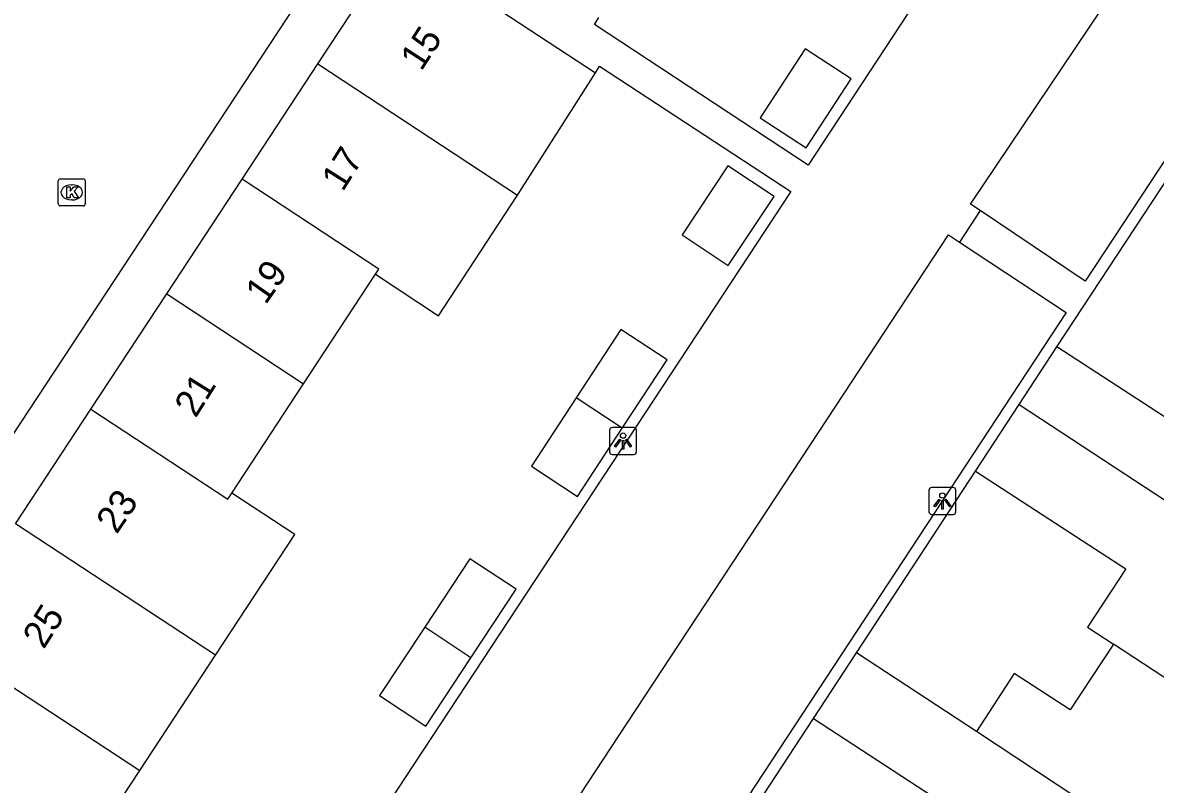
# Model space of a CAD drawing. Extents: x 159280 to 160375, y 384531 to 385872.
# Drawn here: x 160165.18 to 160207.17, y 384810.41 to 384838.65 of the extents above; entities that cross this region are included whole.
import ezdxf

# ---------------------------------------------------------------- set-up
doc = ezdxf.new("R2010")
doc.units = 0
for name, color, linetype in [('IMGEO_Groenvoorziening', 7, 'Continuous'), ('IMGEO_Kolk', 7, 'Continuous'), ('IMGEO_Lichtpunt', 7, 'Continuous'), ('IMGEO_Muur', 7, 'Continuous'), ('IMGEO_Pand', 7, 'Continuous'), ('IMGEO_Pand_nummerreeks', 7, 'Continuous'), ('IMGEO_Parkeervlak_open', 7, 'Continuous'), ('IMGEO_Rijbaan_lokaal_open', 7, 'Continuous')]:
    doc.layers.add(name, color=color, linetype=linetype)

msp = doc.modelspace()

# ---------------------------------------------------------------- linework, layer by layer
at = {"layer": 'IMGEO_Groenvoorziening'}
for points in [[(160203.527, 384826.631), (160208.014, 384833.469)], [(160196.096, 384815.287), (160200.511, 384822.027)], [(160188.521, 384803.719), (160194.501, 384812.853)]]:
    msp.add_lwpolyline(points, dxfattribs=at)
at = {"layer": 'IMGEO_Kolk'}
for p, q in [((160166.501, 384831.93), (160166.501, 384832.782)), ((160166.576, 384832.856), (160167.428, 384832.856)), ((160166.989, 384832.636), (160167.014, 384832.636)), ((160167.502, 384832.782), (160167.502, 384831.93)), ((160167.012, 384832.076), (160166.987, 384832.076)), ((160167.428, 384831.856), (160166.576, 384831.856))]:
    msp.add_line(p, q, dxfattribs=at)
for points in [[(160166.501, 384831.93), (160166.501, 384832.782)], [(160166.576, 384832.856), (160167.428, 384832.856)], [(160166.822, 384832.556), (160166.945, 384832.556), (160166.945, 384832.405), (160167.075, 384832.556), (160167.239, 384832.556), (160167.093, 384832.405), (160167.246, 384832.156), (160167.094, 384832.156), (160167.009, 384832.32), (160166.945, 384832.253), (160166.945, 384832.156), (160166.822, 384832.156), (160166.822, 384832.556)], [(160167.502, 384832.782), (160167.502, 384831.93)], [(160167.428, 384831.856), (160166.576, 384831.856)]]:
    msp.add_lwpolyline(points, dxfattribs=at)
for centre, start, end in [((160166.578, 384832.78), 91.552, 178.448), ((160166.578, 384832.78), 91.552, 178.448), ((160167.426, 384832.78), 1.552, 88.448), ((160167.426, 384832.78), 1.552, 88.448), ((160166.578, 384831.932), 181.552, 268.448), ((160166.578, 384831.932), 181.552, 268.448), ((160167.426, 384831.932), 271.552, 358.448), ((160167.426, 384831.932), 271.552, 358.448)]:
    msp.add_arc(centre, 0.0765, start, end, dxfattribs=at)
for centre, major_axis, ratio, start_param, end_param in [((160166.988, 384832.356), (-0.387, 0.002), 0.722429, 4.712389, 7.853982), ((160167.013, 384832.356), (-0.39, 0.002), 0.717154, 1.570796, 4.712389)]:
    msp.add_ellipse(centre, major_axis=major_axis, ratio=ratio, start_param=start_param, end_param=end_param, dxfattribs=at)
at = {"layer": 'IMGEO_Lichtpunt'}
for p, q in [((160186.94, 384823.542), (160186.94, 384822.735)), ((160186.94, 384823.542), (160186.94, 384822.735)), ((160187.842, 384823.637), (160187.034, 384823.637)), ((160187.842, 384823.637), (160187.034, 384823.637)), ((160187.936, 384822.735), (160187.936, 384823.542)), ((160187.936, 384822.735), (160187.936, 384823.542)), ((160187.034, 384822.641), (160187.842, 384822.641)), ((160187.034, 384822.641), (160187.842, 384822.641)), ((160198.78, 384821.322), (160198.78, 384820.515)), ((160198.78, 384821.322), (160198.78, 384820.515)), ((160199.682, 384821.417), (160198.874, 384821.417)), ((160199.682, 384821.417), (160198.874, 384821.417)), ((160199.776, 384820.515), (160199.776, 384821.322)), ((160199.776, 384820.515), (160199.776, 384821.322)), ((160198.874, 384820.421), (160199.682, 384820.421)), ((160198.874, 384820.421), (160199.682, 384820.421))]:
    msp.add_line(p, q, dxfattribs=at)
for points in [[(160187.314, 384823.206), (160187.353, 384823.178), (160187.165, 384822.916), (160187.127, 384822.943), (160187.314, 384823.206)], [(160187.416, 384823.158), (160187.463, 384823.158), (160187.463, 384822.836), (160187.416, 384822.836), (160187.416, 384823.158)], [(160187.526, 384823.178), (160187.564, 384823.205), (160187.751, 384822.943), (160187.712, 384822.915), (160187.526, 384823.178)], [(160199.154, 384820.986), (160199.193, 384820.958), (160199.005, 384820.696), (160198.967, 384820.723), (160199.154, 384820.986)], [(160199.256, 384820.938), (160199.303, 384820.938), (160199.303, 384820.616), (160199.256, 384820.616), (160199.256, 384820.938)], [(160199.366, 384820.958), (160199.404, 384820.985), (160199.591, 384820.723), (160199.552, 384820.695), (160199.366, 384820.958)]]:
    msp.add_lwpolyline(points, dxfattribs=at)
for centre in [(160187.439, 384823.34), (160199.279, 384821.12)]:
    msp.add_circle(centre, 0.0994, dxfattribs=at)
for centre, start, end in [((160187.034, 384823.542), 90, 180), ((160187.034, 384823.542), 90, 180), ((160187.842, 384823.542), 0, 90), ((160187.842, 384823.542), 0, 90), ((160187.034, 384822.735), 180, 270), ((160187.034, 384822.735), 180, 270), ((160187.842, 384822.735), 270, 0), ((160187.842, 384822.735), 270, 360), ((160198.874, 384821.322), 90, 180), ((160198.874, 384821.322), 90, 180), ((160199.682, 384821.322), 0, 90), ((160199.682, 384821.322), 0, 90), ((160198.874, 384820.515), 180, 270), ((160198.874, 384820.515), 180, 270), ((160199.682, 384820.515), 270, 0), ((160199.682, 384820.515), 270, 360)]:
    msp.add_arc(centre, 0.0946, start, end, dxfattribs=at)
at = {"layer": 'IMGEO_Muur'}
for points in [[(160203.527, 384826.631), (160208.014, 384833.469)], [(160196.096, 384815.287), (160200.511, 384822.027)], [(160188.521, 384803.719), (160194.501, 384812.853)]]:
    msp.add_lwpolyline(points, dxfattribs=at)
at = {"layer": 'IMGEO_Pand'}
for points in [[(160176.128, 384837.118), (160179.083, 384841.609)], [(160179.083, 384841.609), (160186.414, 384836.785)], [(160195.895, 384836.568), (160194.191, 384837.678), (160192.521, 384835.115), (160194.225, 384834.005), (160195.895, 384836.568)], [(160173.316, 384832.845), (160176.128, 384837.118)], [(160176.128, 384837.118), (160183.53, 384832.257)], [(160183.53, 384832.257), (160186.414, 384836.785)], [(160193.038, 384832.207), (160191.33, 384833.341), (160189.633, 384830.784), (160191.341, 384829.65), (160193.038, 384832.207)], [(160170.52, 384828.596), (160173.316, 384832.845)], [(160178.258, 384829.318), (160178.387, 384829.515), (160173.316, 384832.845)], [(160178.258, 384829.318), (160180.592, 384827.785), (160183.53, 384832.257)], [(160175.594, 384825.264), (160178.258, 384829.318)], [(160167.708, 384824.323), (160170.52, 384828.596)], [(160170.52, 384828.596), (160175.594, 384825.264)], [(160187.412, 384823.619), (160189.069, 384826.153), (160187.353, 384827.275), (160185.696, 384824.741)], [(160202.123, 384824.487), (160203.527, 384826.631)], [(160211.654, 384824.831), (160210.046, 384822.375), (160207.969, 384823.735), (160203.527, 384826.631)], [(160172.931, 384821.209), (160175.594, 384825.264)], [(160185.696, 384824.741), (160184.039, 384822.207), (160185.755, 384821.085), (160187.412, 384823.619)], [(160187.412, 384823.619), (160185.696, 384824.741)], [(160164.912, 384820.074), (160167.708, 384824.323)], [(160167.708, 384824.323), (160172.786, 384820.988), (160172.931, 384821.209)], [(160200.511, 384822.027), (160202.123, 384824.487)], [(160202.123, 384824.487), (160211.105, 384818.605), (160215.236, 384815.9)], [(160200.511, 384822.027), (160204.954, 384819.131), (160206.076, 384818.396), (160204.663, 384816.238), (160205.618, 384815.613)], [(160172.328, 384815.203), (160175.266, 384819.676), (160172.931, 384821.209)], [(160172.328, 384815.203), (160164.912, 384820.074)], [(160181.798, 384815.109), (160183.472, 384817.643), (160181.761, 384818.773), (160180.087, 384816.238)], [(160180.087, 384816.238), (160178.413, 384813.704), (160180.124, 384812.574), (160181.798, 384815.109)], [(160181.798, 384815.109), (160180.087, 384816.238)], [(160162.101, 384815.801), (160169.52, 384810.927)], [(160194.501, 384812.853), (160196.096, 384815.287)], [(160200.537, 384812.378), (160196.096, 384815.287)], [(160205.618, 384815.613), (160204.019, 384813.17), (160201.945, 384814.528), (160200.537, 384812.378)], [(160212.216, 384811.292), (160208.241, 384813.895), (160205.618, 384815.613)], [(160169.52, 384810.927), (160172.328, 384815.203)], [(160194.501, 384812.853), (160198.95, 384809.953), (160201.024, 384808.595), (160199.582, 384806.394)], [(160209.199, 384806.683), (160205.068, 384809.387), (160200.537, 384812.378)], [(160166.647, 384806.553), (160169.52, 384810.927)]]:
    msp.add_lwpolyline(points, dxfattribs=at)
at = {"layer": 'IMGEO_Parkeervlak_open'}
for points in [[(160218.197, 384858.292), (160222.129, 384855.729), (160204.568, 384829.069), (160200.674, 384831.688)], [(160199.916, 384830.505), (160203.865, 384827.907), (160187.471, 384802.958), (160183.463, 384805.503)]]:
    msp.add_lwpolyline(points, dxfattribs=at)
at = {"layer": 'IMGEO_Rijbaan_lokaal_open'}
for points in [[(160153.247, 384805.808), (160177.556, 384842.731), (160176.767, 384843.251), (160197.427, 384874.631)], [(160206.484, 384869.028), (160214.84, 384863.645), (160213.895, 384863.18), (160194.3, 384833.366), (160186.381, 384838.583), (160186.538, 384838.834)], [(160200.674, 384831.688), (160200.325, 384831.923), (160205.189, 384839.155), (160217.812, 384858.543), (160218.197, 384858.292)], [(160186.414, 384836.785), (160186.571, 384837.03), (160193.66, 384832.393), (160172.111, 384799.645), (160171.613, 384799.972)], [(160200.674, 384831.688), (160199.916, 384830.505)], [(160183.463, 384805.503), (160183.046, 384805.768), (160187.285, 384812.21), (160195.328, 384824.435), (160199.501, 384830.778), (160199.916, 384830.505)]]:
    msp.add_lwpolyline(points, dxfattribs=at)

# ---------------------------------------------------------------- texts
at = {"layer": 'IMGEO_Pand_nummerreeks'}
for s, rotation, p in [('15', 57.0043, (160179.959, 384836.818)), ('17', 57.6877, (160177.046, 384832.35)), ('19', 54.8891, (160174.187, 384828.161)), ('21', 58.0019, (160171.596, 384823.963)), ('23', 55.8931, (160168.667, 384819.655)), ('25', 57.5362, (160165.963, 384815.395))]:
    msp.add_text(s, height=1, rotation=rotation, dxfattribs=at).set_placement(p)

doc.saveas('drawing.dxf')
